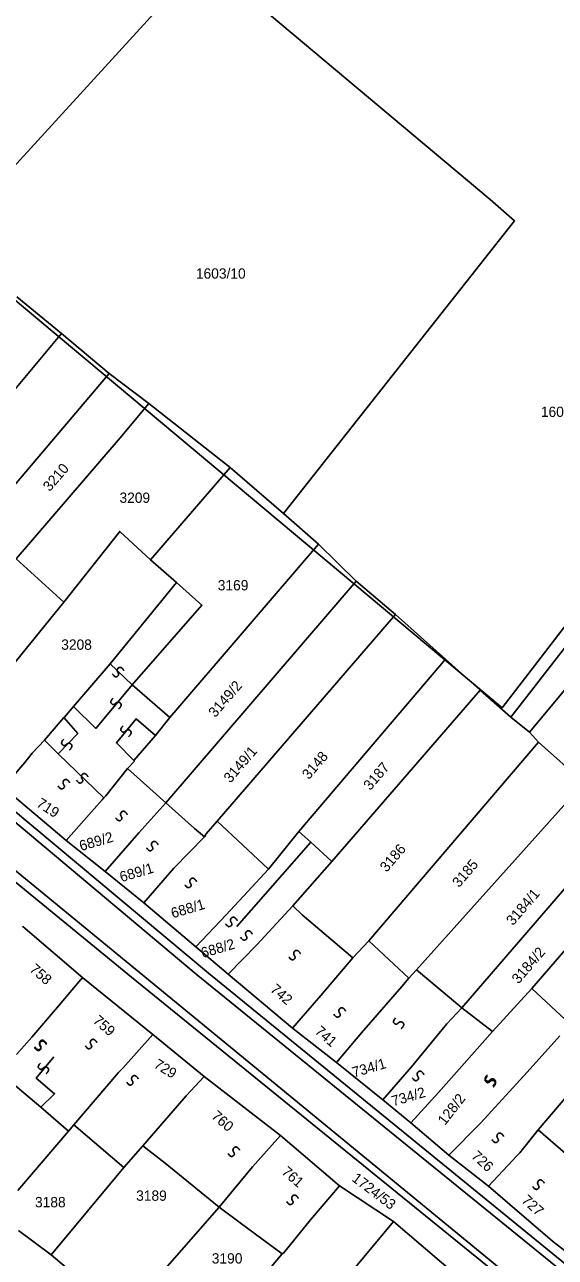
# Model space of a CAD drawing. Extents: x -581999 to -572728, y -1219553 to -1212032.
# Drawn here: x -578454.7 to -578351.7, y -1215566 to -1215326.8 of the extents above; entities that cross this region are included whole.
import ezdxf

# ---------------------------------------------------------------- set-up
doc = ezdxf.new("R2010")
doc.units = 0
for name, color, linetype in [('Vrstva 1', 7, 'Continuous'), ('Vrstva 2', 7, 'Continuous'), ('Vrstva 4', 7, 'Continuous'), ('Vrstva 6', 7, 'Continuous'), ('Vrstva 63', 7, 'Continuous')]:
    doc.layers.add(name, color=color, linetype=linetype)

msp = doc.modelspace()

# ---------------------------------------------------------------- linework, layer by layer
at = {"layer": 'Vrstva 1'}
for p, q in [((-578446.669, -1215485.073), (-578439.124, -1215491.145)), ((-578439.124, -1215491.145), (-578431.58, -1215497.217)), ((-578411.506, -1215495.092), (-578407.383, -1215490.641)), ((-578415.628, -1215499.543), (-578411.506, -1215495.092)), ((-578419.077, -1215510.839), (-578301.606, -1215606.603)), ((-578410.475, -1215548.461), (-578416.974, -1215556.238)), ((-578393.604, -1215552.134), (-578383.131, -1215559.047)), ((-578349.962, -1215564.706), (-578352.313, -1215562.868))]:
    msp.add_line(p, q, dxfattribs=at)
for points in [[(-578360.36, -1215461.154), (-578337.337, -1215431.531), (-578306.441, -1215392.008), (-578277.133, -1215354.288), (-578262.993, -1215335.39), (-578231.113, -1215294.471), (-578224.043, -1215285.345)], [(-578470.005, -1215368.724), (-578419.996, -1215313.968), (-578364.405, -1215360.703), (-578359.63, -1215364.861), (-578404.474, -1215421.622)], [(-578456.237, -1215379.595), (-578447.578, -1215386.69)], [(-578447.578, -1215386.69), (-578462.217, -1215404.152)], [(-578438.296, -1215394.446), (-578447.578, -1215386.69)], [(-578463.566, -1215424.184), (-578438.296, -1215394.446)], [(-578430.602, -1215400.268), (-578438.296, -1215394.446)], [(-578456.35, -1215430.437), (-578436.168, -1215406.937), (-578430.602, -1215400.268)], [(-578414.863, -1215412.678), (-578430.602, -1215400.268)], [(-578414.863, -1215412.678), (-578430.322, -1215430.649)], [(-578404.474, -1215421.622), (-578414.863, -1215412.678)], [(-578397.677, -1215427.562), (-578404.474, -1215421.622)], [(-578447.102, -1215438.847), (-578436.279, -1215425.106), (-578430.322, -1215430.649)], [(-578426.526, -1215461.21), (-578397.677, -1215427.562)], [(-578397.677, -1215427.562), (-578390.361, -1215434.736)], [(-578447.102, -1215438.847), (-578456.35, -1215430.437)], [(-578430.322, -1215430.649), (-578425.274, -1215435.026)], [(-578438.138, -1215450.807), (-578425.274, -1215435.026)], [(-578425.274, -1215435.026), (-578420.329, -1215439.402), (-578433.83, -1215454.891)], [(-578390.361, -1215434.736), (-578427.309, -1215477.769)], [(-578382.771, -1215441.229), (-578390.361, -1215434.736)], [(-578504.23, -1215439.686), (-578419.077, -1215510.839)], [(-578463.903, -1215459.404), (-578447.102, -1215438.847)], [(-578417.337, -1215481.339), (-578382.771, -1215441.229)], [(-578382.771, -1215441.229), (-578373.046, -1215449.878)], [(-578341.554, -1215444.923), (-578348.157, -1215453.668), (-578348.372, -1215454.187), (-578348.907, -1215454.723), (-578356.723, -1215464.077)], [(-578373.046, -1215449.878), (-578401.531, -1215483.356)], [(-578366.307, -1215455.939), (-578373.046, -1215449.878)], [(-578445.249, -1215459.069), (-578438.138, -1215450.807)], [(-578433.83, -1215454.891), (-578426.526, -1215461.21)], [(-578395.108, -1215489.175), (-578366.307, -1215455.939)], [(-578366.307, -1215455.939), (-578360.36, -1215461.154)], [(-578447.104, -1215461.238), (-578447, -1215461.135), (-578445.249, -1215459.069)], [(-578450.899, -1215465.648), (-578447.104, -1215461.238)], [(-578429.308, -1215464.722), (-578426.526, -1215461.21)], [(-578356.723, -1215464.077), (-578360.36, -1215461.154)], [(-578433.525, -1215469.565), (-578429.308, -1215464.722)], [(-578356.723, -1215464.077), (-578355.013, -1215466.004)], [(-578453.269, -1215468.126), (-578450.899, -1215465.648)], [(-578387.959, -1215504.579), (-578355.013, -1215466.004)], [(-578355.013, -1215466.004), (-578346.137, -1215473.901)], [(-578454.712, -1215469.985), (-578453.269, -1215468.126)], [(-578434.782, -1215471.122), (-578433.4, -1215469.692)], [(-578433.4, -1215469.692), (-578433.534, -1215469.575), (-578433.525, -1215469.565)], [(-578433.4, -1215469.692), (-578433.525, -1215469.565)], [(-578458.834, -1215474.839), (-578454.712, -1215469.985)], [(-578439.347, -1215476.824), (-578438.985, -1215476.462), (-578434.782, -1215471.122)], [(-578434.782, -1215471.122), (-578427.309, -1215477.769)], [(-578481.363, -1215472.872), (-578433.992, -1215511.611)], [(-578378.674, -1215510.2), (-578346.137, -1215473.901)], [(-578446.669, -1215485.073), (-578458.834, -1215474.839)], [(-578439.707, -1215477.184), (-578439.347, -1215476.824)], [(-578441.767, -1215479.56), (-578439.707, -1215477.184)], [(-578432.585, -1215483.598), (-578427.309, -1215477.769)], [(-578427.309, -1215477.769), (-578421.772, -1215482.746)], [(-578446.669, -1215485.073), (-578441.767, -1215479.56)], [(-578417.337, -1215481.339), (-578419.479, -1215483.806), (-578419.816, -1215484.371)], [(-578407.383, -1215490.641), (-578417.337, -1215481.339)], [(-578369.899, -1215517.564), (-578338.545, -1215481.254)], [(-578439.124, -1215491.145), (-578432.585, -1215483.598)], [(-578421.772, -1215482.746), (-578419.816, -1215484.371)], [(-578407.383, -1215490.641), (-578401.531, -1215483.356)], [(-578401.531, -1215483.356), (-578399.179, -1215485.402), (-578395.108, -1215489.175)], [(-578419.816, -1215484.371), (-578425.797, -1215490.457)], [(-578332.451, -1215486.232), (-578356.326, -1215513.835)], [(-578425.797, -1215490.457), (-578431.58, -1215497.217)], [(-578402.71, -1215497.757), (-578395.108, -1215489.175)], [(-578431.58, -1215497.217), (-578421.518, -1215505.765)], [(-578409.67, -1215505.372), (-578402.71, -1215497.757)], [(-578402.71, -1215497.757), (-578400.87, -1215499.499)], [(-578421.518, -1215505.765), (-578415.628, -1215499.543)], [(-578400.87, -1215499.499), (-578391.064, -1215507.904)], [(-578443.423, -1215511.787), (-578454.656, -1215502.207), (-578455.045, -1215501.815), (-578455.068, -1215501.843)], [(-578415.237, -1215511.056), (-578409.67, -1215505.372)], [(-578391.064, -1215507.904), (-578387.959, -1215504.579)], [(-578387.959, -1215504.579), (-578380.172, -1215511.808)], [(-578415.237, -1215511.056), (-578421.518, -1215505.765)], [(-578397.274, -1215515.199), (-578391.064, -1215507.904)], [(-578380.172, -1215511.808), (-578378.674, -1215510.2)], [(-578369.899, -1215517.564), (-578378.674, -1215510.2)], [(-578448.371, -1215517.425), (-578443.811, -1215512.078), (-578443.423, -1215511.787)], [(-578443.423, -1215511.787), (-578429.842, -1215522.768)], [(-578433.992, -1215511.611), (-578315.4, -1215607.929)], [(-578402.733, -1215521.527), (-578415.237, -1215511.056)], [(-578389.379, -1215522.427), (-578381.517, -1215513.431), (-578380.172, -1215511.808)], [(-578356.326, -1215513.835), (-578363.926, -1215522.198)], [(-578356.326, -1215513.835), (-578348.837, -1215520.739)], [(-578453.319, -1215523.26), (-578448.371, -1215517.425)], [(-578402.733, -1215521.527), (-578397.274, -1215515.199)], [(-578372.79, -1215520.674), (-578369.899, -1215517.564)], [(-578363.926, -1215522.198), (-578369.899, -1215517.564)], [(-578394.197, -1215528.219), (-578402.733, -1215521.527)], [(-578379.641, -1215529.04), (-578372.79, -1215520.674)], [(-578363.926, -1215522.198), (-578374.416, -1215533.994)], [(-578456.328, -1215526.663), (-578453.319, -1215523.26)], [(-578429.842, -1215522.768), (-578435.663, -1215529.282), (-578436.1, -1215529.719)], [(-578419.873, -1215530.882), (-578429.842, -1215522.768)], [(-578394.197, -1215528.219), (-578389.379, -1215522.427)], [(-578357.186, -1215530.067), (-578350.871, -1215522.989)], [(-578385.211, -1215535.465), (-578394.197, -1215528.219)], [(-578385.211, -1215535.465), (-578379.641, -1215529.04)], [(-578355.083, -1215541.235), (-578343.922, -1215528.182)], [(-578459.432, -1215530.26), (-578451.583, -1215536.838)], [(-578436.1, -1215529.719), (-578436.536, -1215530.156), (-578445.171, -1215540.267)], [(-578423.365, -1215534.673), (-578419.873, -1215530.882)], [(-578419.873, -1215530.882), (-578405.043, -1215542.338)], [(-578366.177, -1215539.931), (-578357.186, -1215530.067)], [(-578374.416, -1215533.994), (-578379.768, -1215539.891)], [(-578431.805, -1215544.393), (-578423.365, -1215534.673)], [(-578379.768, -1215539.891), (-578385.211, -1215535.465)], [(-578451.583, -1215536.838), (-578446.238, -1215541.531)], [(-578445.171, -1215540.267), (-578446.238, -1215541.531)], [(-578445.171, -1215540.267), (-578435.491, -1215548.573)], [(-578379.768, -1215539.891), (-578372.385, -1215546.147)], [(-578372.385, -1215546.147), (-578366.177, -1215539.931)], [(-578358.615, -1215545.739), (-578355.083, -1215541.235)], [(-578355.083, -1215541.235), (-578340.651, -1215553.769)], [(-578446.238, -1215541.531), (-578456.037, -1215553.003)], [(-578405.043, -1215542.338), (-578410.475, -1215548.461)], [(-578399.23, -1215558.743), (-578393.604, -1215552.134), (-578405.043, -1215542.338)], [(-578431.805, -1215544.393), (-578435.491, -1215548.573)], [(-578427.44, -1215547.727), (-578431.805, -1215544.393)], [(-578364.715, -1215552.171), (-578372.385, -1215546.147)], [(-578359.311, -1215546.436), (-578358.615, -1215545.739)], [(-578435.491, -1215548.573), (-578449.558, -1215565.489)], [(-578416.974, -1215556.238), (-578427.44, -1215547.727)], [(-578364.715, -1215552.171), (-578360.006, -1215547.133), (-578359.311, -1215546.436)], [(-578352.313, -1215562.868), (-578364.715, -1215552.171)], [(-578416.974, -1215556.238), (-578433.877, -1215575.53)], [(-578416.974, -1215556.238), (-578412.896, -1215559.29)], [(-578412.896, -1215559.29), (-578404.758, -1215565.353)], [(-578404.758, -1215565.353), (-578404.461, -1215565.173), (-578399.23, -1215558.743)], [(-578367.591, -1215572.29), (-578383.131, -1215559.047), (-578400.453, -1215579.858)], [(-578455.94, -1215560.806), (-578449.558, -1215565.489)], [(-578423.284, -1215587.415), (-578404.758, -1215565.353)], [(-578449.558, -1215565.489), (-578435.404, -1215577.522)]]:
    msp.add_lwpolyline(points, dxfattribs=at)
at = {"layer": 'Vrstva 4'}
for points in [[(-578505.224, -1215440.747), (-578421.464, -1215511.032)], [(-578438.138, -1215450.807), (-578433.83, -1215454.891)], [(-578433.83, -1215454.891), (-578440.921, -1215463.338), (-578445.249, -1215459.069)], [(-578448.238, -1215468.281), (-578444.425, -1215464.359), (-578447.104, -1215461.238)], [(-578433.525, -1215469.565), (-578436.903, -1215466.153), (-578433.09, -1215461.506), (-578429.308, -1215464.722)], [(-578450.899, -1215465.648), (-578448.238, -1215468.281)], [(-578448.238, -1215468.281), (-578439.347, -1215476.824)], [(-578479.233, -1215472.341), (-578312.417, -1215609.28)], [(-578413.574, -1215501.8), (-578399.179, -1215485.402)], [(-578421.464, -1215511.032), (-578303.071, -1215607.158)], [(-578449.029, -1215527.079), (-578452.474, -1215531.232), (-578448.908, -1215534.271), (-578451.583, -1215536.838)]]:
    msp.add_lwpolyline(points, dxfattribs=at)
at = {"layer": 'Vrstva 6'}
for points in [[(-578437.709, -1215452.758), (-578437.229, -1215453.465), (-578436.535, -1215453.154), (-578436.458, -1215452.754), (-578436.694, -1215452.409), (-578436.779, -1215452.077), (-578436.697, -1215451.787), (-578436.553, -1215451.607), (-578436.317, -1215451.479), (-578435.952, -1215451.515), (-578435.525, -1215451.954), (-578435.47, -1215452.127)], [(-578437.573, -1215457.501), (-578438.16, -1215458.123), (-578437.705, -1215458.732), (-578437.299, -1215458.72), (-578437.013, -1215458.415), (-578436.707, -1215458.261), (-578436.407, -1215458.277), (-578436.2, -1215458.379), (-578436.024, -1215458.582), (-578435.979, -1215458.946), (-578436.314, -1215459.458), (-578436.472, -1215459.55)], [(-578435.63, -1215462.86), (-578436.217, -1215463.482), (-578435.762, -1215464.091), (-578435.356, -1215464.079), (-578435.07, -1215463.774), (-578434.764, -1215463.62), (-578434.464, -1215463.636), (-578434.257, -1215463.738), (-578434.081, -1215463.941), (-578434.036, -1215464.305), (-578434.371, -1215464.817), (-578434.529, -1215464.909)], [(-578447.126, -1215465.459), (-578447.713, -1215466.081), (-578447.258, -1215466.69), (-578446.852, -1215466.678), (-578446.566, -1215466.373), (-578446.26, -1215466.219), (-578445.96, -1215466.235), (-578445.753, -1215466.337), (-578445.577, -1215466.54), (-578445.532, -1215466.904), (-578445.867, -1215467.416), (-578446.025, -1215467.508)], [(-578448.234, -1215474.52), (-578447.754, -1215475.227), (-578447.06, -1215474.916), (-578446.983, -1215474.516), (-578447.219, -1215474.171), (-578447.304, -1215473.839), (-578447.222, -1215473.549), (-578447.078, -1215473.369), (-578446.842, -1215473.241), (-578446.477, -1215473.277), (-578446.05, -1215473.716), (-578445.995, -1215473.889)], [(-578444.672, -1215473.383), (-578444.192, -1215474.09), (-578443.498, -1215473.779), (-578443.421, -1215473.379), (-578443.657, -1215473.034), (-578443.742, -1215472.702), (-578443.66, -1215472.412), (-578443.516, -1215472.232), (-578443.28, -1215472.104), (-578442.915, -1215472.14), (-578442.488, -1215472.579), (-578442.433, -1215472.752)], [(-578437.062, -1215480.691), (-578436.582, -1215481.398), (-578435.888, -1215481.087), (-578435.811, -1215480.687), (-578436.047, -1215480.342), (-578436.132, -1215480.01), (-578436.05, -1215479.72), (-578435.906, -1215479.54), (-578435.67, -1215479.412), (-578435.305, -1215479.448), (-578434.878, -1215479.887), (-578434.823, -1215480.06)], [(-578431.071, -1215486.537), (-578430.591, -1215487.244), (-578429.897, -1215486.933), (-578429.82, -1215486.533), (-578430.056, -1215486.188), (-578430.141, -1215485.856), (-578430.059, -1215485.566), (-578429.915, -1215485.386), (-578429.679, -1215485.258), (-578429.314, -1215485.294), (-578428.887, -1215485.733), (-578428.832, -1215485.906)], [(-578423.623, -1215493.683), (-578423.143, -1215494.39), (-578422.449, -1215494.079), (-578422.372, -1215493.679), (-578422.608, -1215493.334), (-578422.693, -1215493.002), (-578422.611, -1215492.712), (-578422.467, -1215492.532), (-578422.231, -1215492.404), (-578421.866, -1215492.44), (-578421.439, -1215492.879), (-578421.384, -1215493.052)], [(-578415.731, -1215501.252), (-578415.251, -1215501.959), (-578414.557, -1215501.648), (-578414.48, -1215501.248), (-578414.716, -1215500.903), (-578414.801, -1215500.571), (-578414.719, -1215500.281), (-578414.575, -1215500.101), (-578414.339, -1215499.973), (-578413.974, -1215500.009), (-578413.547, -1215500.448), (-578413.492, -1215500.621)], [(-578412.809, -1215503.889), (-578412.329, -1215504.596), (-578411.635, -1215504.285), (-578411.558, -1215503.885), (-578411.794, -1215503.54), (-578411.879, -1215503.208), (-578411.797, -1215502.918), (-578411.653, -1215502.738), (-578411.417, -1215502.61), (-578411.052, -1215502.646), (-578410.625, -1215503.085), (-578410.57, -1215503.258)], [(-578403.46, -1215507.699), (-578402.98, -1215508.406), (-578402.286, -1215508.095), (-578402.209, -1215507.695), (-578402.445, -1215507.35), (-578402.53, -1215507.018), (-578402.448, -1215506.728), (-578402.304, -1215506.548), (-578402.068, -1215506.42), (-578401.703, -1215506.456), (-578401.276, -1215506.895), (-578401.221, -1215507.068)], [(-578394.694, -1215518.835), (-578394.214, -1215519.542), (-578393.52, -1215519.231), (-578393.443, -1215518.831), (-578393.679, -1215518.486), (-578393.764, -1215518.154), (-578393.682, -1215517.864), (-578393.538, -1215517.684), (-578393.302, -1215517.556), (-578392.937, -1215517.592), (-578392.51, -1215518.031), (-578392.455, -1215518.204)], [(-578382.729, -1215519.538), (-578383.316, -1215520.16), (-578382.861, -1215520.769), (-578382.455, -1215520.757), (-578382.169, -1215520.452), (-578381.863, -1215520.298), (-578381.563, -1215520.314), (-578381.356, -1215520.416), (-578381.18, -1215520.619), (-578381.135, -1215520.983), (-578381.47, -1215521.495), (-578381.628, -1215521.587)], [(-578452.778, -1215525.129), (-578452.298, -1215525.836), (-578451.604, -1215525.525), (-578451.527, -1215525.125), (-578451.763, -1215524.78), (-578451.848, -1215524.448), (-578451.766, -1215524.158), (-578451.622, -1215523.978), (-578451.386, -1215523.85), (-578451.021, -1215523.886), (-578450.594, -1215524.325), (-578450.539, -1215524.498)], [(-578452.778, -1215525.303), (-578452.298, -1215526.01), (-578451.604, -1215525.699), (-578451.527, -1215525.299), (-578451.763, -1215524.954), (-578451.848, -1215524.622), (-578451.766, -1215524.332), (-578451.622, -1215524.152), (-578451.386, -1215524.024), (-578451.021, -1215524.06), (-578450.594, -1215524.499), (-578450.539, -1215524.672)], [(-578442.94, -1215524.956), (-578442.46, -1215525.663), (-578441.766, -1215525.352), (-578441.689, -1215524.952), (-578441.925, -1215524.607), (-578442.01, -1215524.275), (-578441.928, -1215523.985), (-578441.784, -1215523.805), (-578441.548, -1215523.677), (-578441.183, -1215523.713), (-578440.756, -1215524.152), (-578440.701, -1215524.325)], [(-578451.66, -1215528.3), (-578452.247, -1215528.922), (-578451.792, -1215529.531), (-578451.386, -1215529.519), (-578451.1, -1215529.214), (-578450.794, -1215529.06), (-578450.494, -1215529.076), (-578450.287, -1215529.178), (-578450.111, -1215529.381), (-578450.066, -1215529.745), (-578450.401, -1215530.257), (-578450.559, -1215530.349)], [(-578434.923, -1215532.001), (-578434.443, -1215532.708), (-578433.749, -1215532.397), (-578433.672, -1215531.997), (-578433.908, -1215531.652), (-578433.993, -1215531.32), (-578433.911, -1215531.03), (-578433.767, -1215530.85), (-578433.531, -1215530.722), (-578433.166, -1215530.758), (-578432.739, -1215531.197), (-578432.684, -1215531.37)], [(-578379.501, -1215531.144), (-578379.021, -1215531.851), (-578378.327, -1215531.54), (-578378.25, -1215531.14), (-578378.486, -1215530.795), (-578378.571, -1215530.463), (-578378.489, -1215530.173), (-578378.345, -1215529.993), (-578378.109, -1215529.865), (-578377.744, -1215529.901), (-578377.317, -1215530.34), (-578377.262, -1215530.513)], [(-578364.927, -1215530.594), (-578365.514, -1215531.216), (-578365.059, -1215531.825), (-578364.653, -1215531.813), (-578364.367, -1215531.508), (-578364.061, -1215531.354), (-578363.761, -1215531.37), (-578363.554, -1215531.472), (-578363.378, -1215531.675), (-578363.333, -1215532.039), (-578363.668, -1215532.551), (-578363.826, -1215532.643)], [(-578364.927, -1215530.887), (-578365.514, -1215531.509), (-578365.059, -1215532.118), (-578364.653, -1215532.106), (-578364.367, -1215531.801), (-578364.061, -1215531.647), (-578363.761, -1215531.663), (-578363.554, -1215531.765), (-578363.378, -1215531.968), (-578363.333, -1215532.332), (-578363.668, -1215532.844), (-578363.826, -1215532.936)], [(-578364.015, -1215543.159), (-578363.535, -1215543.866), (-578362.841, -1215543.555), (-578362.764, -1215543.155), (-578363, -1215542.81), (-578363.085, -1215542.478), (-578363.003, -1215542.188), (-578362.859, -1215542.008), (-578362.623, -1215541.88), (-578362.258, -1215541.916), (-578361.831, -1215542.355), (-578361.776, -1215542.528)], [(-578415.247, -1215545.851), (-578414.767, -1215546.558), (-578414.073, -1215546.247), (-578413.996, -1215545.847), (-578414.232, -1215545.502), (-578414.317, -1215545.17), (-578414.235, -1215544.88), (-578414.091, -1215544.7), (-578413.855, -1215544.572), (-578413.49, -1215544.608), (-578413.063, -1215545.047), (-578413.008, -1215545.22)], [(-578356.126, -1215552.244), (-578355.646, -1215552.951), (-578354.952, -1215552.64), (-578354.875, -1215552.24), (-578355.111, -1215551.895), (-578355.196, -1215551.563), (-578355.114, -1215551.273), (-578354.97, -1215551.093), (-578354.734, -1215550.965), (-578354.369, -1215551.001), (-578353.942, -1215551.44), (-578353.887, -1215551.613)], [(-578403.856, -1215555.199), (-578403.376, -1215555.906), (-578402.682, -1215555.595), (-578402.605, -1215555.195), (-578402.841, -1215554.85), (-578402.926, -1215554.518), (-578402.844, -1215554.228), (-578402.7, -1215554.048), (-578402.464, -1215553.92), (-578402.099, -1215553.956), (-578401.672, -1215554.395), (-578401.617, -1215554.568)]]:
    msp.add_open_spline(points, degree=2, dxfattribs=at)
at = {"layer": 'Vrstva 63'}
for p, q in [((-578362.034, -1215459.321), (-578469.436, -1215369.468)), ((-578305.376, -1215385.608), (-578362.034, -1215459.321))]:
    msp.add_line(p, q, dxfattribs=at)

# ---------------------------------------------------------------- texts
at = {"layer": 'Vrstva 2'}
for s, p in [('1603/10', (-578421.498, -1215376.053)), ('1600/1', (-578354.542, -1215402.895)), ('3209', (-578436.325, -1215419.566)), ('3169', (-578417.248, -1215436.559)), ('3208', (-578447.627, -1215448.083)), ('3189', (-578433.088, -1215555.028)), ('3188', (-578452.715, -1215556.285)), ('3190', (-578418.412, -1215567.208))]:
    msp.add_text(s, height=2, dxfattribs=at).set_placement(p)
for s, rotation, p in [('3210', 49.32832, (-578449.864, -1215417.497)), ('3149/2', 49.32832, (-578417.733, -1215461.358)), ('3149/1', 49.32832, (-578414.788, -1215474.066)), ('3148', 49.32832, (-578399.574, -1215473.392)), ('3187', 49.32832, (-578387.666, -1215475.51)), ('719', 327.11662, (-578452.593, -1215478.376)), ('689/2', 16.44786, (-578443.773, -1215487.161)), ('3186', 49.32832, (-578384.475, -1215491.368)), ('3185', 49.32832, (-578370.423, -1215494.351)), ('689/1', 16.44786, (-578435.937, -1215493.188)), ('3184/1', 49.32832, (-578359.956, -1215501.739)), ('688/1', 16.44786, (-578425.992, -1215500.219)), ('688/2', 16.44786, (-578420.172, -1215507.929)), ('3184/2', 49.32832, (-578358.88, -1215513.066)), ('758', 319.04972, (-578453.919, -1215510.334)), ('742', 319.04972, (-578407.201, -1215514.236)), ('759', 319.04972, (-578441.615, -1215520.31)), ('741', 319.04972, (-578398.555, -1215522.385)), ('729', 328.77499, (-578429.826, -1215529.069)), ('734/1', 16.44786, (-578390.825, -1215531.124)), ('734/2', 16.44786, (-578383.179, -1215536.712)), ('128/2', 52.12992, (-578373.151, -1215540.508)), ('760', 319.04972, (-578418.633, -1215538.834)), ('726', 317.90897, (-578368.19, -1215546.568)), ('761', 319.04972, (-578405.009, -1215549.67)), ('1724/53', 322.97175, (-578391.379, -1215551.044)), ('727', 317.90897, (-578358.428, -1215555.17))]:
    msp.add_text(s, height=2, rotation=rotation, dxfattribs=at).set_placement(p)

doc.saveas('drawing.dxf')
